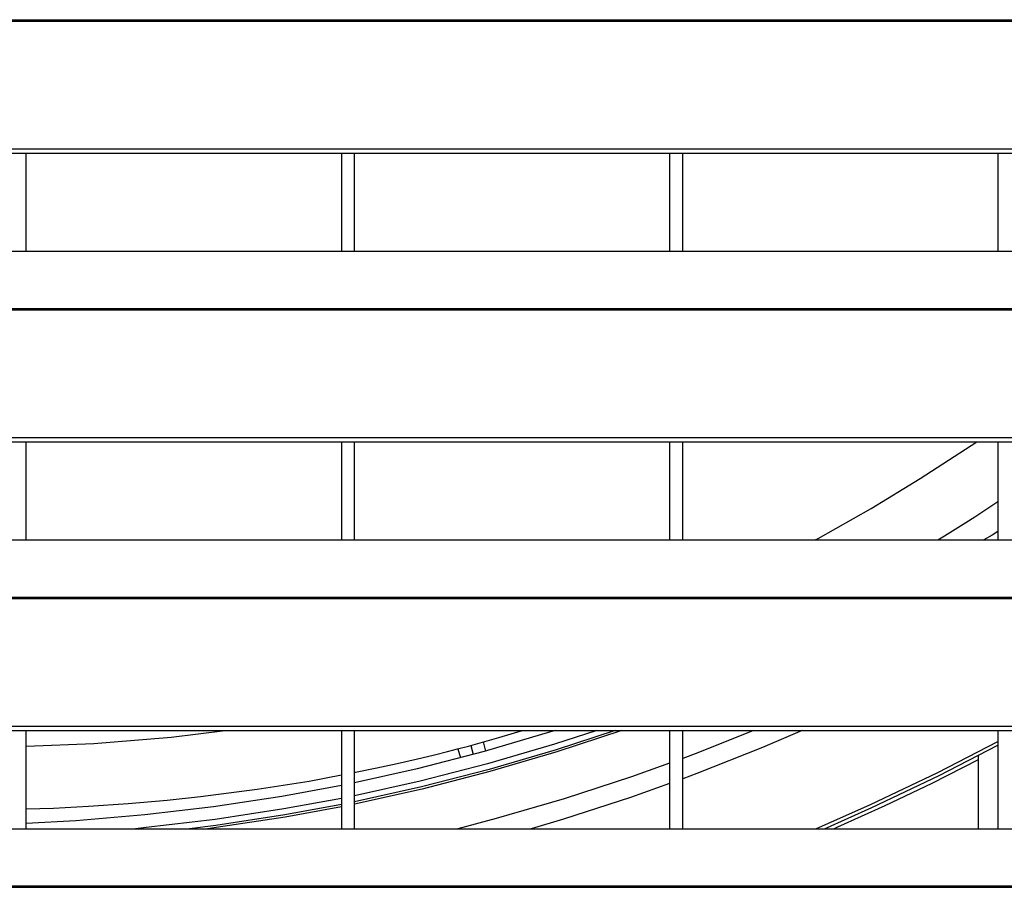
# Model space of a CAD drawing. Header units: millimetres. Extents: x 0 to 39025, y -31299 to 8400.
# Tile 263 of 373: x 7040 to 7190, y 6361 to 6493. Entities that reach past the tile are written whole.
import ezdxf

# ---------------------------------------------------------------- set-up
doc = ezdxf.new("R2010")
doc.units = ezdxf.units.MM

# ---------------------------------------------------------------- blocks, each defined once
blk = doc.blocks.new('*U53')
at = {"lineweight": 25}
for points in [[(16.21, 480.78), (16.21, 480.78), (1133.33, 480.78), (1133.33, 480.78)], [(16.21, 480.56), (16.21, 480.56), (1133.33, 480.56), (1133.33, 480.56)], [(7.21, 461.13), (7.21, 461.13), (1142.79, 461.13), (1142.79, 461.13)], [(7.21, 460.48), (7.21, 460.48), (1142.79, 460.48), (1142.79, 460.48)], [(437, 445.52), (437, 445.52), (437, 460.48), (437, 460.48)], [(485, 460.48), (485, 460.48), (485, 445.52), (485, 445.52)], [(487, 445.52), (487, 445.52), (487, 460.48), (487, 460.48)], [(534.99, 460.48), (534.99, 460.48), (534.99, 445.52), (534.99, 445.52)], [(537, 445.52), (537, 445.52), (537, 460.48), (537, 460.48)], [(585, 460.48), (585, 460.48), (585, 445.52), (585, 445.52)], [(247, 445.52), (247, 445.52), (818, 445.52), (818, 445.52)], [(16.21, 436.81), (16.21, 436.81), (1133.33, 436.81), (1133.33, 436.81)], [(16.21, 436.59), (16.21, 436.59), (1133.33, 436.59), (1133.33, 436.59)], [(7.21, 417.16), (7.21, 417.16), (1142.79, 417.16), (1142.79, 417.16)], [(7.21, 416.51), (7.21, 416.51), (1142.79, 416.51), (1142.79, 416.51)], [(437, 401.55), (437, 401.55), (437, 416.51), (437, 416.51)], [(485, 416.51), (485, 416.51), (485, 401.55), (485, 401.55)], [(487, 401.55), (487, 401.55), (487, 416.51), (487, 416.51)], [(534.99, 416.51), (534.99, 416.51), (534.99, 401.55), (534.99, 401.55)], [(537, 401.55), (537, 401.55), (537, 416.51), (537, 416.51)], [(585, 416.51), (585, 416.51), (585, 401.55), (585, 401.55)], [(247, 401.55), (247, 401.55), (818, 401.55), (818, 401.55)], [(16.21, 392.83), (16.21, 392.83), (1133.33, 392.83), (1133.33, 392.83)], [(16.21, 392.61), (16.21, 392.61), (1133.33, 392.61), (1133.33, 392.61)], [(7.21, 373.19), (7.21, 373.19), (1142.79, 373.19), (1142.79, 373.19)], [(7.21, 372.53), (7.21, 372.53), (1142.79, 372.53), (1142.79, 372.53)], [(437, 357.57), (437, 357.57), (437, 372.53), (437, 372.53)], [(485, 372.53), (485, 372.53), (485, 357.57), (485, 357.57)], [(487, 357.57), (487, 357.57), (487, 372.53), (487, 372.53)], [(534.99, 372.53), (534.99, 372.53), (534.99, 357.57), (534.99, 357.57)], [(537, 357.57), (537, 357.57), (537, 372.53), (537, 372.53)], [(585, 372.53), (585, 372.53), (585, 357.57), (585, 357.57)], [(507.01, 369.39), (507.01, 369.39), (506.64, 370.78), (506.64, 370.78)], [(502.77, 369.74), (502.77, 369.74), (503.15, 368.35), (503.15, 368.35)], [(504.71, 370.25), (504.71, 370.25), (505.08, 368.86), (505.08, 368.86)], [(582, 368.71), (582, 368.71), (582, 357.57), (582, 357.57)], [(247, 357.57), (247, 357.57), (818, 357.57), (818, 357.57)], [(16.21, 348.87), (16.21, 348.87), (1133.33, 348.87), (1133.33, 348.87)], [(16.21, 348.65), (16.21, 348.65), (1133.33, 348.65), (1133.33, 348.65)]]:
    blk.add_open_spline(points, degree=3, dxfattribs=at)
for points, knots in [([(557.19, 401.55), (557.19, 401.55), (557.62, 401.77), (557.62, 401.77), (557.62, 401.77), (565.73, 406.36), (565.73, 406.36), (565.73, 406.36), (573.19, 410.89), (573.19, 410.89), (573.19, 410.89), (580.11, 415.35), (580.11, 415.35), (580.11, 415.35), (581.8, 416.51), (581.8, 416.51)], [0, 0, 0, 0, 1, 1, 1, 2, 2, 2, 3, 3, 3, 4, 4, 4, 5, 5, 5, 5]), ([(580.13, 404.22), (580.13, 404.22), (581.49, 405.07), (581.49, 405.07), (581.49, 405.07), (585, 407.38), (585, 407.38)], [0, 0, 0, 0, 1, 1, 1, 2, 2, 2, 2]), ([(575.85, 401.55), (575.85, 401.55), (576.89, 402.17), (576.89, 402.17), (576.89, 402.17), (580.13, 404.22), (580.13, 404.22)], [0, 0, 0, 0, 1, 1, 1, 2, 2, 2, 2]), ([(585, 402.81), (585, 402.81), (584.13, 402.29), (584.13, 402.29), (584.13, 402.29), (582.87, 401.55), (582.87, 401.55)], [0, 0, 0, 0, 1, 1, 1, 2, 2, 2, 2]), ([(437, 370.13), (437, 370.13), (447.31, 370.56), (447.31, 370.56), (447.31, 370.56), (459.08, 371.53), (459.08, 371.53), (459.08, 371.53), (467.29, 372.53), (467.29, 372.53)], [0, 0, 0, 0, 1, 1, 1, 2, 2, 2, 3, 3, 3, 3]), ([(517.65, 372.53), (517.65, 372.53), (516.88, 372.3), (516.88, 372.3), (516.88, 372.3), (506.77, 369.32), (506.77, 369.32), (506.77, 369.32), (496.57, 366.7), (496.57, 366.7), (496.57, 366.7), (487, 364.57), (487, 364.57)], [0, 0, 0, 0, 1, 1, 1, 2, 2, 2, 3, 3, 3, 4, 4, 4, 4]), ([(487, 366.12), (487, 366.12), (487.17, 366.16), (487.17, 366.16), (487.17, 366.16), (490.42, 366.82), (490.42, 366.82), (490.42, 366.82), (493.51, 367.5), (493.51, 367.5), (493.51, 367.5), (496.42, 368.17), (496.42, 368.17), (496.42, 368.17), (499.18, 368.83), (499.18, 368.83), (499.18, 368.83), (501.19, 369.33), (501.19, 369.33), (501.19, 369.33), (502.69, 369.71), (502.69, 369.71), (502.69, 369.71), (504.38, 370.16), (504.38, 370.16), (504.38, 370.16), (506.5, 370.74), (506.5, 370.74), (506.5, 370.74), (509.01, 371.45), (509.01, 371.45), (509.01, 371.45), (511.88, 372.3), (511.88, 372.3), (511.88, 372.3), (512.66, 372.53), (512.66, 372.53)], [0, 0, 0, 0, 1, 1, 1, 2, 2, 2, 3, 3, 3, 4, 4, 4, 5, 5, 5, 6, 6, 6, 7, 7, 7, 8, 8, 8, 9, 9, 9, 10, 10, 10, 11, 11, 11, 12, 12, 12, 12]), ([(527.73, 372.53), (527.73, 372.53), (517.82, 369.26), (517.82, 369.26), (517.82, 369.26), (507.61, 366.26), (507.61, 366.26), (507.61, 366.26), (497.3, 363.61), (497.3, 363.61), (497.3, 363.61), (487, 361.33), (487, 361.33)], [0, 0, 0, 0, 1, 1, 1, 2, 2, 2, 3, 3, 3, 4, 4, 4, 4]), ([(526.7, 372.53), (526.7, 372.53), (517.72, 369.59), (517.72, 369.59), (517.72, 369.59), (507.52, 366.59), (507.52, 366.59), (507.52, 366.59), (497.22, 363.94), (497.22, 363.94), (497.22, 363.94), (487, 361.67), (487, 361.67)], [0, 0, 0, 0, 1, 1, 1, 2, 2, 2, 3, 3, 3, 4, 4, 4, 4]), ([(523.92, 372.53), (523.92, 372.53), (517.45, 370.44), (517.45, 370.44), (517.45, 370.44), (507.29, 367.45), (507.29, 367.45), (507.29, 367.45), (497.01, 364.81), (497.01, 364.81), (497.01, 364.81), (487, 362.58), (487, 362.58)], [0, 0, 0, 0, 1, 1, 1, 2, 2, 2, 3, 3, 3, 4, 4, 4, 4]), ([(555.21, 372.53), (555.21, 372.53), (549.17, 369.95), (549.17, 369.95), (549.17, 369.95), (539.17, 365.98), (539.17, 365.98), (539.17, 365.98), (537, 365.16), (537, 365.16)], [0, 0, 0, 0, 1, 1, 1, 2, 2, 2, 3, 3, 3, 3]), ([(547.81, 372.53), (547.81, 372.53), (539.31, 369.14), (539.31, 369.14), (539.31, 369.14), (537, 368.27), (537, 368.27)], [0, 0, 0, 0, 1, 1, 1, 2, 2, 2, 2]), ([(557.31, 357.57), (557.31, 357.57), (565.62, 361.25), (565.62, 361.25), (565.62, 361.25), (575.86, 366.14), (575.86, 366.14), (575.86, 366.14), (585, 370.87), (585, 370.87)], [0, 0, 0, 0, 1, 1, 1, 2, 2, 2, 3, 3, 3, 3]), ([(558.59, 357.57), (558.59, 357.57), (565.83, 360.79), (565.83, 360.79), (565.83, 360.79), (576.08, 365.69), (576.08, 365.69), (576.08, 365.69), (585, 370.3), (585, 370.3)], [0, 0, 0, 0, 1, 1, 1, 2, 2, 2, 3, 3, 3, 3]), ([(534.99, 367.53), (534.99, 367.53), (529.18, 365.46), (529.18, 365.46), (529.18, 365.46), (518.95, 362.12), (518.95, 362.12), (518.95, 362.12), (508.61, 359.11), (508.61, 359.11), (508.61, 359.11), (502.73, 357.57), (502.73, 357.57)], [0, 0, 0, 0, 1, 1, 1, 2, 2, 2, 3, 3, 3, 4, 4, 4, 4]), ([(582, 368.05), (582, 368.05), (574.94, 364.47), (574.94, 364.47), (574.94, 364.47), (567.8, 361.05), (567.8, 361.05), (567.8, 361.05), (560.59, 357.8), (560.59, 357.8), (560.59, 357.8), (560.07, 357.57), (560.07, 357.57)], [0, 0, 0, 0, 1, 1, 1, 2, 2, 2, 3, 3, 3, 4, 4, 4, 4]), ([(437, 360.58), (437, 360.58), (441.17, 360.72), (441.17, 360.72), (441.17, 360.72), (446.48, 360.98), (446.48, 360.98), (446.48, 360.98), (452.51, 361.39), (452.51, 361.39), (452.51, 361.39), (458.48, 361.91), (458.48, 361.91), (458.48, 361.91), (463.52, 362.45), (463.52, 362.45), (463.52, 362.45), (472.17, 363.57), (472.17, 363.57), (472.17, 363.57), (480.09, 364.83), (480.09, 364.83), (480.09, 364.83), (485, 365.75), (485, 365.75)], [0, 0, 0, 0, 1, 1, 1, 2, 2, 2, 3, 3, 3, 4, 4, 4, 5, 5, 5, 6, 6, 6, 7, 7, 7, 8, 8, 8, 8]), ([(485, 364.16), (485, 364.16), (475.93, 362.48), (475.93, 362.48), (475.93, 362.48), (465.51, 360.89), (465.51, 360.89), (465.51, 360.89), (455.05, 359.66), (455.05, 359.66), (455.05, 359.66), (444.55, 358.78), (444.55, 358.78), (444.55, 358.78), (437, 358.36), (437, 358.36)], [0, 0, 0, 0, 1, 1, 1, 2, 2, 2, 3, 3, 3, 4, 4, 4, 5, 5, 5, 5]), ([(534.99, 364.43), (534.99, 364.43), (529.05, 362.34), (529.05, 362.34), (529.05, 362.34), (518.82, 359.04), (518.82, 359.04), (518.82, 359.04), (513.9, 357.57), (513.9, 357.57)], [0, 0, 0, 0, 1, 1, 1, 2, 2, 2, 3, 3, 3, 3]), ([(485, 362.18), (485, 362.18), (476.25, 360.57), (476.25, 360.57), (476.25, 360.57), (465.77, 358.97), (465.77, 358.97), (465.77, 358.97), (455.24, 357.73), (455.24, 357.73), (455.24, 357.73), (453.66, 357.57), (453.66, 357.57)], [0, 0, 0, 0, 1, 1, 1, 2, 2, 2, 3, 3, 3, 4, 4, 4, 4]), ([(485, 361.27), (485, 361.27), (476.4, 359.69), (476.4, 359.69), (476.4, 359.69), (465.89, 358.08), (465.89, 358.08), (465.89, 358.08), (461.89, 357.57), (461.89, 357.57)], [0, 0, 0, 0, 1, 1, 1, 2, 2, 2, 3, 3, 3, 3]), ([(485, 360.92), (485, 360.92), (476.45, 359.35), (476.45, 359.35), (476.45, 359.35), (465.93, 357.75), (465.93, 357.75), (465.93, 357.75), (464.61, 357.57), (464.61, 357.57)], [0, 0, 0, 0, 1, 1, 1, 2, 2, 2, 3, 3, 3, 3])]:
    blk.add_open_spline(points, degree=3, knots=knots, dxfattribs=at)

msp = doc.modelspace()

# ---------------------------------------------------------------- block references
at = {"color": 1}
msp.add_blockref('*U53', (6603.64, 6012.43), dxfattribs=at)

doc.saveas('drawing.dxf')
